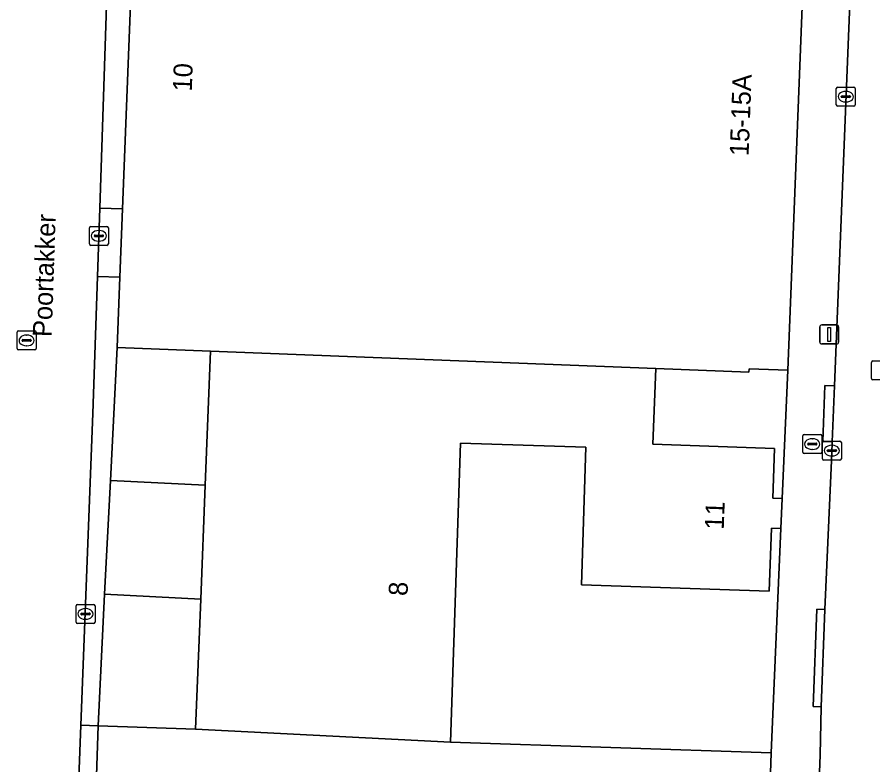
# Model space of a CAD drawing. Extents: x 161354 to 162026, y 386504 to 387460.
# Drawn here: x 161896.52 to 161941.59, y 387283.62 to 387322.97 of the extents above; entities that cross this region are included whole.
import ezdxf

# ---------------------------------------------------------------- set-up
doc = ezdxf.new("R2010")
doc.units = 0
for name, color, linetype in [('IMGEO_Brandkraan', 7, 'Continuous'), ('IMGEO_Erf', 7, 'Continuous'), ('IMGEO_Kolk', 7, 'Continuous'), ('IMGEO_Lichtmast', 7, 'Continuous'), ('IMGEO_Openbare_ruimte_label', 7, 'Continuous'), ('IMGEO_Pand', 7, 'Continuous'), ('IMGEO_Pand_nummerreeks', 7, 'Continuous'), ('IMGEO_Parkeervlak_open', 7, 'Continuous'), ('IMGEO_Rijbaan_lokaal_open', 7, 'Continuous'), ('IMGEO_Rioolput', 7, 'Continuous'), ('IMGEO_Voetpad_gesloten', 7, 'Continuous'), ('IMGEO_Voetpad_open', 7, 'Continuous')]:
    doc.layers.add(name, color=color, linetype=linetype)

msp = doc.modelspace()

# ---------------------------------------------------------------- linework, layer by layer
at = {"layer": 'IMGEO_Brandkraan'}
for p, q in [((161937.897, 387300.073), (161937.897, 387300.925)), ((161937.972, 387300.999), (161938.824, 387300.999)), ((161938.385, 387300.779), (161938.41, 387300.779)), ((161938.898, 387300.925), (161938.898, 387300.073)), ((161938.156, 387300.493), (161938.156, 387300.505)), ((161938.594, 387300.456), (161938.196, 387300.456)), ((161938.199, 387300.542), (161938.597, 387300.542)), ((161938.408, 387300.219), (161938.383, 387300.219)), ((161938.64, 387300.505), (161938.64, 387300.493)), ((161938.824, 387299.999), (161937.972, 387299.999))]:
    msp.add_line(p, q, dxfattribs=at)
for points in [[(161937.897, 387300.073), (161937.897, 387300.925)], [(161937.972, 387300.999), (161938.824, 387300.999)], [(161938.898, 387300.925), (161938.898, 387300.073)], [(161938.824, 387299.999), (161937.972, 387299.999)]]:
    msp.add_lwpolyline(points, dxfattribs=at)
for centre, radius, start, end in [((161937.974, 387300.923), 0.0765, 91.552, 178.448), ((161937.974, 387300.923), 0.0765, 91.552, 178.448), ((161938.822, 387300.923), 0.0765, 1.552, 88.448), ((161938.822, 387300.923), 0.0765, 1.552, 88.448), ((161938.196, 387300.502), 0.0403, 85.8775, 175.7526), ((161938.193, 387300.492), 0.0366, 178.938, 274.7102), ((161938.597, 387300.499), 0.043, 264.8664, 352.4533), ((161938.601, 387300.504), 0.0386, 1.7309, 96.639), ((161937.974, 387300.075), 0.0765, 181.552, 268.448), ((161937.974, 387300.075), 0.0765, 181.552, 268.448), ((161938.822, 387300.075), 0.0765, 271.552, 358.448), ((161938.822, 387300.075), 0.0765, 271.552, 358.448)]:
    msp.add_arc(centre, radius, start, end, dxfattribs=at)
for centre, major_axis, ratio, start_param, end_param in [((161938.384, 387300.499), (-0.387, 0.002), 0.722429, 4.712389, 7.853982), ((161938.409, 387300.499), (-0.39, 0.002), 0.717154, 1.570796, 4.712389)]:
    msp.add_ellipse(centre, major_axis=major_axis, ratio=ratio, start_param=start_param, end_param=end_param, dxfattribs=at)
at = {"layer": 'IMGEO_Erf'}
for points in [[(161937.119, 387304.384), (161935.069, 387304.464), (161935.061, 387304.28), (161930.163, 387304.473), (161930.006, 387300.494), (161934.916, 387300.31), (161936.415, 387300.261), (161936.329, 387297.652), (161936.804, 387297.637)], [(161936.751, 387296.062), (161936.245, 387296.079), (161936.136, 387292.758), (161926.237, 387293.085), (161926.477, 387300.337), (161919.872, 387300.555), (161919.351, 387284.805), (161936.228, 387284.246)]]:
    msp.add_lwpolyline(points, close=True, dxfattribs=at)
at = {"layer": 'IMGEO_Kolk'}
for p, q in [((161939.664, 387318.356), (161939.664, 387319.208)), ((161939.739, 387319.282), (161940.591, 387319.282)), ((161940.665, 387319.208), (161940.665, 387318.356)), ((161939.923, 387318.776), (161939.923, 387318.788)), ((161940.361, 387318.739), (161939.963, 387318.739)), ((161939.966, 387318.825), (161940.364, 387318.825)), ((161940.152, 387319.062), (161940.177, 387319.062)), ((161940.407, 387318.788), (161940.407, 387318.776)), ((161940.591, 387318.282), (161939.739, 387318.282)), ((161940.175, 387318.502), (161940.15, 387318.502)), ((161900.403, 387311.957), (161901.255, 387311.957)), ((161900.328, 387311.031), (161900.328, 387311.883)), ((161900.587, 387311.451), (161900.587, 387311.463)), ((161900.63, 387311.5), (161901.028, 387311.5)), ((161900.816, 387311.737), (161900.841, 387311.737)), ((161901.071, 387311.463), (161901.071, 387311.451)), ((161901.329, 387311.883), (161901.329, 387311.031)), ((161901.025, 387311.414), (161900.627, 387311.414)), ((161900.839, 387311.177), (161900.814, 387311.177)), ((161901.255, 387310.957), (161900.403, 387310.957)), ((161939.006, 387300.653), (161939.858, 387300.653)), ((161938.931, 387299.727), (161938.931, 387300.579)), ((161939.233, 387300.196), (161939.631, 387300.196)), ((161939.419, 387300.433), (161939.444, 387300.433)), ((161939.932, 387300.579), (161939.932, 387299.727)), ((161939.19, 387300.147), (161939.19, 387300.159)), ((161939.628, 387300.11), (161939.23, 387300.11)), ((161939.442, 387299.873), (161939.417, 387299.873)), ((161939.674, 387300.159), (161939.674, 387300.147)), ((161939.858, 387299.653), (161939.006, 387299.653)), ((161899.626, 387291.131), (161899.626, 387291.983)), ((161899.701, 387292.057), (161900.553, 387292.057)), ((161900.114, 387291.837), (161900.139, 387291.837)), ((161900.627, 387291.983), (161900.627, 387291.131)), ((161899.885, 387291.551), (161899.885, 387291.563)), ((161900.323, 387291.514), (161899.925, 387291.514)), ((161899.928, 387291.6), (161900.326, 387291.6)), ((161900.137, 387291.277), (161900.112, 387291.277)), ((161900.369, 387291.563), (161900.369, 387291.551)), ((161900.553, 387291.057), (161899.701, 387291.057))]:
    msp.add_line(p, q, dxfattribs=at)
for points in [[(161939.664, 387318.356), (161939.664, 387319.208)], [(161939.739, 387319.282), (161940.591, 387319.282)], [(161940.665, 387319.208), (161940.665, 387318.356)], [(161940.591, 387318.282), (161939.739, 387318.282)], [(161900.403, 387311.957), (161901.255, 387311.957)], [(161900.328, 387311.031), (161900.328, 387311.883)], [(161901.329, 387311.883), (161901.329, 387311.031)], [(161901.255, 387310.957), (161900.403, 387310.957)], [(161939.006, 387300.653), (161939.858, 387300.653)], [(161938.931, 387299.727), (161938.931, 387300.579)], [(161939.932, 387300.579), (161939.932, 387299.727)], [(161939.858, 387299.653), (161939.006, 387299.653)], [(161899.626, 387291.131), (161899.626, 387291.983)], [(161899.701, 387292.057), (161900.553, 387292.057)], [(161900.627, 387291.983), (161900.627, 387291.131)], [(161900.553, 387291.057), (161899.701, 387291.057)]]:
    msp.add_lwpolyline(points, dxfattribs=at)
for centre, radius, start, end in [((161939.741, 387319.206), 0.0765, 91.552, 178.448), ((161939.741, 387319.206), 0.0765, 91.552, 178.448), ((161940.589, 387319.206), 0.0765, 1.552, 88.448), ((161940.589, 387319.206), 0.0765, 1.552, 88.448), ((161939.963, 387318.785), 0.0403, 85.8775, 175.7526), ((161939.96, 387318.775), 0.0366, 178.938, 274.7102), ((161940.364, 387318.782), 0.043, 264.8664, 352.4533), ((161940.368, 387318.787), 0.0386, 1.7309, 96.639), ((161939.741, 387318.358), 0.0765, 181.552, 268.448), ((161939.741, 387318.358), 0.0765, 181.552, 268.448), ((161940.589, 387318.358), 0.0765, 271.552, 358.448), ((161940.589, 387318.358), 0.0765, 271.552, 358.448), ((161900.405, 387311.881), 0.0765, 91.552, 178.448), ((161900.405, 387311.881), 0.0765, 91.552, 178.448), ((161901.253, 387311.881), 0.0765, 1.552, 88.448), ((161901.253, 387311.881), 0.0765, 1.552, 88.448), ((161900.627, 387311.46), 0.0403, 85.8775, 175.7526), ((161901.032, 387311.462), 0.0386, 1.7309, 96.639), ((161900.405, 387311.033), 0.0765, 181.552, 268.448), ((161900.405, 387311.033), 0.0765, 181.552, 268.448), ((161900.624, 387311.45), 0.0366, 178.938, 274.7102), ((161901.028, 387311.457), 0.043, 264.8664, 352.4533), ((161901.253, 387311.033), 0.0765, 271.552, 358.448), ((161901.253, 387311.033), 0.0765, 271.552, 358.448), ((161939.008, 387300.577), 0.0765, 91.552, 178.448), ((161939.008, 387300.577), 0.0765, 91.552, 178.448), ((161939.856, 387300.577), 0.0765, 1.552, 88.448), ((161939.856, 387300.577), 0.0765, 1.552, 88.448), ((161939.23, 387300.156), 0.0403, 85.8775, 175.7526), ((161939.635, 387300.158), 0.0386, 1.7309, 96.639), ((161939.227, 387300.146), 0.0366, 178.938, 274.7102), ((161939.631, 387300.153), 0.043, 264.8664, 352.4533), ((161939.008, 387299.729), 0.0765, 181.552, 268.448), ((161939.008, 387299.729), 0.0765, 181.552, 268.448), ((161939.856, 387299.729), 0.0765, 271.552, 358.448), ((161939.856, 387299.729), 0.0765, 271.552, 358.448), ((161899.703, 387291.981), 0.0765, 91.552, 178.448), ((161899.703, 387291.981), 0.0765, 91.552, 178.448), ((161900.551, 387291.981), 0.0765, 1.552, 88.448), ((161900.551, 387291.981), 0.0765, 1.552, 88.448), ((161899.925, 387291.56), 0.0403, 85.8775, 175.7526), ((161899.922, 387291.55), 0.0366, 178.938, 274.7102), ((161900.326, 387291.557), 0.043, 264.8664, 352.4533), ((161900.33, 387291.562), 0.0386, 1.7309, 96.639), ((161899.703, 387291.133), 0.0765, 181.552, 268.448), ((161899.703, 387291.133), 0.0765, 181.552, 268.448), ((161900.551, 387291.133), 0.0765, 271.552, 358.448), ((161900.551, 387291.133), 0.0765, 271.552, 358.448)]:
    msp.add_arc(centre, radius, start, end, dxfattribs=at)
for centre, major_axis, ratio, start_param, end_param in [((161940.151, 387318.782), (-0.387, 0.002), 0.722429, 4.712389, 7.853982), ((161940.176, 387318.782), (-0.39, 0.002), 0.717154, 1.570796, 4.712389), ((161900.815, 387311.457), (-0.387, 0.002), 0.722429, 4.712389, 7.853982), ((161900.84, 387311.457), (-0.39, 0.002), 0.717154, 1.570796, 4.712389), ((161939.418, 387300.153), (-0.387, 0.002), 0.722429, 4.712389, 7.853982), ((161939.443, 387300.153), (-0.39, 0.002), 0.717154, 1.570796, 4.712389), ((161900.113, 387291.557), (-0.387, 0.002), 0.722429, 4.712389, 7.853982), ((161900.138, 387291.557), (-0.39, 0.002), 0.717154, 1.570796, 4.712389)]:
    msp.add_ellipse(centre, major_axis=major_axis, ratio=ratio, start_param=start_param, end_param=end_param, dxfattribs=at)
at = {"layer": 'IMGEO_Lichtmast'}
for p, q in [((161938.795, 387305.866), (161938.795, 387306.666)), ((161938.795, 387306.666), (161938.795, 387305.866)), ((161938.895, 387306.766), (161939.685, 387306.766)), ((161939.685, 387306.766), (161938.895, 387306.766)), ((161939.785, 387306.666), (161939.785, 387305.866)), ((161939.785, 387305.866), (161939.785, 387306.666)), ((161939.685, 387305.766), (161938.895, 387305.766)), ((161938.895, 387305.766), (161939.685, 387305.766))]:
    msp.add_line(p, q, dxfattribs=at)
msp.add_lwpolyline([(161939.215, 387306.641), (161939.365, 387306.641), (161939.365, 387305.891), (161939.215, 387305.891), (161939.215, 387306.641)], dxfattribs=at)
for centre, start, end in [((161938.895, 387306.666), 90, 180), ((161938.895, 387306.666), 90, 180), ((161939.685, 387306.666), 0, 90), ((161939.685, 387306.666), 360, 90), ((161938.895, 387305.866), 180, 270), ((161938.895, 387305.866), 180, 270), ((161939.685, 387305.866), 270, 0), ((161939.685, 387305.866), 270, 0)]:
    msp.add_arc(centre, 0.1, start, end, dxfattribs=at)
at = {"layer": 'IMGEO_Pand'}
for points in [[(161902.763, 387330.4), (161902.622, 387326.806), (161902.073, 387312.872), (161901.931, 387309.275), (161901.785, 387305.577), (161906.712, 387305.383), (161930.163, 387304.473), (161935.061, 387304.28), (161935.069, 387304.464), (161937.119, 387304.384), (161938.242, 387332.884), (161902.916, 387334.28)], [(161936.804, 387297.637), (161936.329, 387297.652), (161936.415, 387300.261), (161934.916, 387300.31), (161930.006, 387300.494), (161930.163, 387304.473), (161906.712, 387305.383), (161906.433, 387298.335), (161906.196, 387292.34), (161905.926, 387285.502), (161919.351, 387284.805), (161919.872, 387300.555), (161926.477, 387300.337), (161926.237, 387293.085), (161936.136, 387292.758), (161936.245, 387296.079), (161936.751, 387296.062)], [(161936.228, 387284.246), (161919.351, 387284.805), (161905.926, 387285.502), (161900.784, 387285.672), (161899.622, 387250.504), (161904.968, 387250.327), (161914.868, 387250), (161935.074, 387249.332), (161935.096, 387250)]]:
    msp.add_lwpolyline(points, close=True, dxfattribs=at)
at = {"layer": 'IMGEO_Parkeervlak_open'}
msp.add_lwpolyline([(161901.434, 387298.586), (161906.433, 387298.335), (161906.712, 387305.383), (161901.785, 387305.577)], close=True, dxfattribs=at)
at = {"layer": 'IMGEO_Rijbaan_lokaal_open'}
for points in [[(161941.373, 387348.652), (161939.568, 387303.56), (161939.45, 387300.613), (161939.426, 387300.021), (161939.064, 387291.801), (161938.872, 387286.665), (161938.813, 387284.125), (161937.471, 387249.998), (161937.121, 387240.594), (161936.844, 387234.413), (161934.709, 387180.296), (161941.623, 387179.088), (161942.104, 387191.749), (161942.08, 387191.832), (161944.557, 387250.152), (161945.962, 387283.857), (161946.462, 387297.341), (161948.152, 387344.572)], [(161898.834, 387258.964), (161899.103, 387265.857), (161899.285, 387270.527), (161899.558, 387277.505), (161899.733, 387282), (161899.878, 387285.703), (161900.518, 387302.115), (161900.759, 387309.322), (161900.879, 387312.92), (161901.343, 387326.805)]]:
    msp.add_lwpolyline(points, dxfattribs=at)
at = {"layer": 'IMGEO_Rioolput'}
for p, q in [((161896.523, 387305.528), (161896.523, 387306.38)), ((161896.598, 387306.454), (161897.45, 387306.454)), ((161897.011, 387306.234), (161897.036, 387306.234)), ((161897.524, 387306.38), (161897.524, 387305.528)), ((161896.782, 387305.948), (161896.782, 387305.96)), ((161897.22, 387305.911), (161896.822, 387305.911)), ((161896.825, 387305.997), (161897.223, 387305.997)), ((161897.034, 387305.674), (161897.009, 387305.674)), ((161897.266, 387305.96), (161897.266, 387305.948)), ((161897.45, 387305.454), (161896.598, 387305.454)), ((161941.515, 387303.948), (161941.515, 387304.8)), ((161941.59, 387304.874), (161942.442, 387304.874)), ((161942.442, 387303.874), (161941.59, 387303.874))]:
    msp.add_line(p, q, dxfattribs=at)
for points in [[(161896.523, 387305.528), (161896.523, 387306.38)], [(161896.598, 387306.454), (161897.45, 387306.454)], [(161897.524, 387306.38), (161897.524, 387305.528)], [(161897.45, 387305.454), (161896.598, 387305.454)], [(161941.515, 387303.948), (161941.515, 387304.8)], [(161941.59, 387304.874), (161942.442, 387304.874)], [(161942.442, 387303.874), (161941.59, 387303.874)]]:
    msp.add_lwpolyline(points, dxfattribs=at)
for centre, radius, start, end in [((161896.6, 387306.378), 0.0765, 91.552, 178.448), ((161896.6, 387306.378), 0.0765, 91.552, 178.448), ((161897.448, 387306.378), 0.0765, 1.552, 88.448), ((161897.448, 387306.378), 0.0765, 1.552, 88.448), ((161896.822, 387305.957), 0.0403, 85.8775, 175.7526), ((161896.819, 387305.947), 0.0366, 178.938, 274.7102), ((161897.223, 387305.954), 0.043, 264.8664, 352.4533), ((161897.227, 387305.959), 0.0386, 1.7309, 96.639), ((161896.6, 387305.53), 0.0765, 181.552, 268.448), ((161896.6, 387305.53), 0.0765, 181.552, 268.448), ((161897.448, 387305.53), 0.0765, 271.552, 358.448), ((161897.448, 387305.53), 0.0765, 271.552, 358.448), ((161941.592, 387304.798), 0.0765, 91.552, 178.448), ((161941.592, 387304.798), 0.0765, 91.552, 178.448), ((161941.592, 387303.95), 0.0765, 181.552, 268.448), ((161941.592, 387303.95), 0.0765, 181.552, 268.448)]:
    msp.add_arc(centre, radius, start, end, dxfattribs=at)
for centre, major_axis, ratio, start_param, end_param in [((161897.01, 387305.954), (-0.387, 0.002), 0.722429, 4.712389, 7.853982), ((161897.035, 387305.954), (-0.39, 0.002), 0.717154, 1.570796, 4.712389)]:
    msp.add_ellipse(centre, major_axis=major_axis, ratio=ratio, start_param=start_param, end_param=end_param, dxfattribs=at)
at = {"layer": 'IMGEO_Voetpad_gesloten'}
msp.add_lwpolyline([(161901.133, 387292.594), (161906.196, 387292.34), (161906.433, 387298.335), (161901.434, 387298.586)], close=True, dxfattribs=at)
at = {"layer": 'IMGEO_Voetpad_open'}
for points in [[(161936.844, 387234.413), (161936.377, 387234.424), (161936.64, 387240.605), (161937.121, 387240.594), (161937.471, 387249.998), (161938.813, 387284.125), (161938.872, 387286.665), (161938.452, 387286.679), (161938.635, 387291.816), (161939.064, 387291.801), (161939.426, 387300.021), (161939.45, 387300.613), (161938.95, 387300.63), (161939.064, 387303.577), (161939.568, 387303.56), (161941.373, 387348.652)], [(161938.242, 387332.884), (161937.119, 387304.384), (161936.804, 387297.637), (161936.751, 387296.062), (161936.228, 387284.246), (161935.096, 387250), (161935.074, 387249.332), (161934.619, 387246.344), (161934.424, 387241.115), (161934.253, 387236.548), (161934.084, 387232.031), (161933.431, 387208.464), (161933.178, 387202.166), (161932.998, 387202.173), (161932.89, 387199.485), (161932.358, 387188.006), (161932.073, 387182.178)], [(161904.968, 387250.327), (161899.622, 387250.504), (161900.784, 387285.672), (161899.878, 387285.703), (161899.733, 387282), (161900.275, 387281.984), (161900.109, 387277.489), (161899.558, 387277.505), (161899.285, 387270.527), (161899.851, 387270.509), (161899.658, 387265.84), (161899.103, 387265.857), (161898.834, 387258.964), (161899.361, 387258.946), (161899.164, 387254.377), (161898.656, 387254.394), (161898.438, 387251.47)]]:
    msp.add_lwpolyline(points, dxfattribs=at)
for points in [[(161901.343, 387326.805), (161900.879, 387312.92), (161902.073, 387312.872), (161902.622, 387326.806)], [(161900.879, 387312.92), (161900.759, 387309.322), (161901.931, 387309.275), (161902.073, 387312.872)], [(161901.133, 387292.594), (161901.434, 387298.586), (161901.785, 387305.577), (161901.931, 387309.275), (161900.759, 387309.322), (161900.518, 387302.115), (161899.878, 387285.703), (161900.784, 387285.672)], [(161939.45, 387300.613), (161939.568, 387303.56), (161939.064, 387303.577), (161938.95, 387300.63)], [(161900.784, 387285.672), (161905.926, 387285.502), (161906.196, 387292.34), (161901.133, 387292.594)], [(161939.064, 387291.801), (161938.635, 387291.816), (161938.452, 387286.679), (161938.872, 387286.665)]]:
    msp.add_lwpolyline(points, close=True, dxfattribs=at)

# ---------------------------------------------------------------- texts
at = {"layer": 'IMGEO_Openbare_ruimte_label'}
msp.add_text('Poortakker', height=1, rotation=88.108, dxfattribs=at).set_placement((161898.344, 387306.121))
at = {"layer": 'IMGEO_Pand_nummerreeks'}
for s, rotation, p in [('10', 87.7848, (161905.72, 387319.04)), ('15-15A', 87.7435, (161935.041, 387315.64)), ('11', 87.8704, (161933.734, 387295.982)), ('8', 88.1054, (161917.084, 387292.495))]:
    msp.add_text(s, height=1, rotation=rotation, dxfattribs=at).set_placement(p)

doc.saveas('drawing.dxf')
